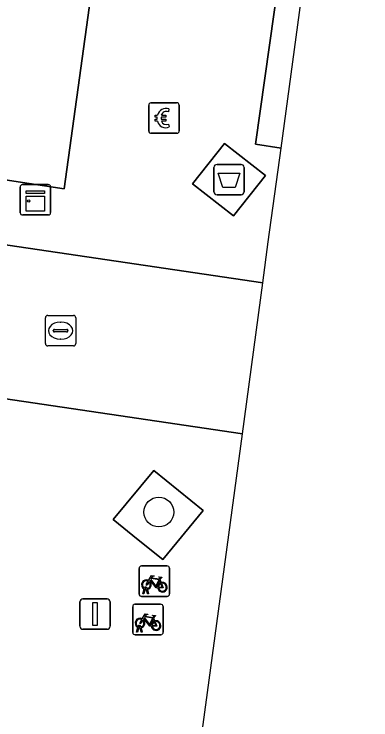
# Model space of a CAD drawing. Extents: x 160377 to 161131, y 383938 to 384853.
# Drawn here: x 161109 to 161120.73, y 384129.32 to 384152.52 of the extents above; entities that cross this region are included whole.
import ezdxf

# ---------------------------------------------------------------- set-up
doc = ezdxf.new("R2010")
doc.units = 0
for name, color, linetype in [('IMGEO_Afval_apart_plaats', 7, 'Continuous'), ('IMGEO_Betaalautomaat', 7, 'Continuous'), ('IMGEO_Boom', 7, 'Continuous'), ('IMGEO_Fietsenrek', 7, 'Continuous'), ('IMGEO_Groenvoorziening', 7, 'Continuous'), ('IMGEO_Kast', 7, 'Continuous'), ('IMGEO_Lichtmast', 7, 'Continuous'), ('IMGEO_Pand', 7, 'Continuous'), ('IMGEO_Parkeervlak_open', 7, 'Continuous'), ('IMGEO_Rioolput', 7, 'Continuous'), ('IMGEO_Voetpad_gesloten', 7, 'Continuous'), ('IMGEO_Voetpad_open', 7, 'Continuous')]:
    doc.layers.add(name, color=color, linetype=linetype)

msp = doc.modelspace()

# ---------------------------------------------------------------- linework, layer by layer
at = {"layer": 'IMGEO_Afval_apart_plaats'}
for p, q in [((161115.67, 384147.578), (161116.46, 384147.578)), ((161116.46, 384147.578), (161115.67, 384147.578)), ((161115.57, 384146.678), (161115.57, 384147.478)), ((161115.57, 384147.478), (161115.57, 384146.678)), ((161116.56, 384147.478), (161116.56, 384146.678)), ((161116.56, 384146.678), (161116.56, 384147.478)), ((161116.46, 384146.578), (161115.67, 384146.578)), ((161115.67, 384146.578), (161116.46, 384146.578))]:
    msp.add_line(p, q, dxfattribs=at)
msp.add_lwpolyline([(161115.713, 384147.292), (161116.417, 384147.292), (161116.268, 384146.822), (161115.862, 384146.822), (161115.713, 384147.292)], dxfattribs=at)
for centre, start, end in [((161115.67, 384147.478), 90, 180), ((161115.67, 384147.478), 90, 180), ((161116.46, 384147.478), 0, 90), ((161116.46, 384147.478), 360, 90), ((161115.67, 384146.678), 180, 270), ((161115.67, 384146.678), 180, 270), ((161116.46, 384146.678), 270, 0), ((161116.46, 384146.678), 270, 0)]:
    msp.add_arc(centre, 0.1, start, end, dxfattribs=at)
at = {"layer": 'IMGEO_Betaalautomaat'}
for p, q in [((161113.425, 384148.677), (161113.425, 384149.518)), ((161113.425, 384149.518), (161113.425, 384148.677)), ((161113.5, 384149.601), (161114.341, 384149.601)), ((161114.341, 384149.601), (161113.5, 384149.601)), ((161114.424, 384149.527), (161114.424, 384148.686)), ((161114.424, 384148.686), (161114.424, 384149.527)), ((161114.087, 384149.406), (161114.07, 384149.306)), ((161113.708, 384149.065), (161113.708, 384149.133)), ((161113.829, 384149.133), (161113.829, 384149.065)), ((161114.074, 384148.9), (161114.096, 384148.813)), ((161114.35, 384148.602), (161113.509, 384148.602)), ((161113.509, 384148.602), (161114.35, 384148.602))]:
    msp.add_line(p, q, dxfattribs=at)
for points in [[(161113.708, 384149.133), (161113.639, 384149.133), (161113.639, 384149.202), (161113.718, 384149.202)], [(161113.84, 384149.202), (161113.987, 384149.202), (161113.987, 384149.133), (161113.829, 384149.133)], [(161113.713, 384148.996), (161113.639, 384148.996), (161113.639, 384149.065), (161113.708, 384149.065)], [(161113.829, 384149.065), (161113.987, 384149.065), (161113.987, 384148.996), (161113.843, 384148.996)]]:
    msp.add_lwpolyline(points, dxfattribs=at)
for centre, radius, start, end in [((161113.503, 384149.524), 0.0779, 92.4484, 184.2845), ((161113.503, 384149.524), 0.0779, 92.4484, 184.2845), ((161114.347, 384149.524), 0.0779, 2.4484, 94.2845), ((161114.347, 384149.524), 0.0779, 2.4484, 94.2845), ((161114.001, 384149.126), 0.293, 73.014, 165.0139), ((161114.007, 384149.139), 0.179, 69.3236, 159.5683), ((161113.974, 384149.051), 0.267, 191.8096, 297.0389), ((161114.007, 384149.066), 0.179, 202.7625, 291.8693), ((161113.503, 384148.68), 0.0779, 182.4484, 274.2845), ((161113.503, 384148.68), 0.0779, 182.4484, 274.2845), ((161114.347, 384148.68), 0.0779, 272.4484, 4.2845), ((161114.347, 384148.68), 0.0779, 272.4484, 4.2845)]:
    msp.add_arc(centre, radius, start, end, dxfattribs=at)
at = {"layer": 'IMGEO_Boom'}
msp.add_circle((161113.757, 384136.15), 0.489, dxfattribs=at)
at = {"layer": 'IMGEO_Fietsenrek'}
for p, q in [((161113.183, 384134.378), (161114.024, 384134.378)), ((161114.024, 384134.378), (161113.183, 384134.378)), ((161113.108, 384133.453), (161113.108, 384134.294)), ((161113.108, 384134.294), (161113.108, 384133.453)), ((161114.108, 384134.303), (161114.108, 384133.462)), ((161114.108, 384133.462), (161114.108, 384134.303)), ((161113.795, 384133.927), (161113.831, 384133.832)), ((161113.235, 384133.462), (161113.274, 384133.622)), ((161113.269, 384133.462), (161113.235, 384133.462)), ((161113.304, 384133.61), (161113.269, 384133.462)), ((161113.346, 384133.634), (161113.345, 384133.638)), ((161113.387, 384133.462), (161113.353, 384133.604)), ((161113.377, 384133.645), (161113.378, 384133.638)), ((161113.385, 384133.608), (161113.42, 384133.462)), ((161113.42, 384133.462), (161113.387, 384133.462)), ((161114.033, 384133.378), (161113.192, 384133.378)), ((161113.192, 384133.378), (161114.033, 384133.378)), ((161112.899, 384132.191), (161112.899, 384133.032)), ((161112.899, 384133.032), (161112.899, 384132.191)), ((161112.974, 384133.116), (161113.815, 384133.116)), ((161113.815, 384133.116), (161112.974, 384133.116)), ((161113.899, 384133.041), (161113.899, 384132.2)), ((161113.899, 384132.2), (161113.899, 384133.041)), ((161113.586, 384132.665), (161113.622, 384132.57)), ((161113.026, 384132.2), (161113.065, 384132.36)), ((161113.095, 384132.348), (161113.06, 384132.2)), ((161113.137, 384132.372), (161113.136, 384132.376)), ((161113.178, 384132.2), (161113.144, 384132.342)), ((161113.168, 384132.383), (161113.169, 384132.376)), ((161113.176, 384132.346), (161113.211, 384132.2)), ((161113.824, 384132.116), (161112.983, 384132.116)), ((161112.983, 384132.116), (161113.824, 384132.116)), ((161113.06, 384132.2), (161113.026, 384132.2)), ((161113.211, 384132.2), (161113.178, 384132.2))]:
    msp.add_line(p, q, dxfattribs=at)
for points in [[(161113.421, 384133.904), (161113.516, 384134.068), (161113.602, 384134.054), (161113.604, 384134.045), (161113.548, 384134.034), (161113.521, 384133.989), (161113.777, 384133.948)], [(161113.717, 384133.66), (161113.667, 384133.66), (161113.476, 384133.911), (161113.457, 384133.879)], [(161113.764, 384133.923), (161113.507, 384133.964), (161113.49, 384133.935), (161113.657, 384133.715), (161113.764, 384133.923)], [(161113.812, 384133.825), (161113.782, 384133.902), (161113.673, 384133.684), (161113.716, 384133.684)], [(161113.777, 384133.948), (161113.802, 384133.997), (161113.796, 384134.001), (161113.773, 384134.005), (161113.761, 384134.012), (161113.76, 384134.015), (161113.762, 384134.02), (161113.857, 384134.005), (161113.859, 384133.995), (161113.849, 384133.982), (161113.837, 384133.976), (161113.823, 384133.982), (161113.795, 384133.927)], [(161113.442, 384133.852), (161113.39, 384133.762), (161113.35, 384133.737), (161113.351, 384133.784), (161113.406, 384133.878)], [(161113.746, 384133.684), (161113.866, 384133.683), (161113.822, 384133.797)], [(161113.842, 384133.804), (161113.897, 384133.659), (161113.747, 384133.659)], [(161113.212, 384132.642), (161113.307, 384132.806), (161113.393, 384132.792), (161113.395, 384132.783), (161113.339, 384132.772), (161113.312, 384132.727), (161113.568, 384132.686)], [(161113.568, 384132.686), (161113.593, 384132.735), (161113.587, 384132.739), (161113.564, 384132.743), (161113.552, 384132.75), (161113.551, 384132.753), (161113.553, 384132.758), (161113.648, 384132.743), (161113.65, 384132.733), (161113.64, 384132.72), (161113.628, 384132.714), (161113.614, 384132.72), (161113.586, 384132.665)], [(161113.233, 384132.59), (161113.181, 384132.5), (161113.141, 384132.475), (161113.142, 384132.522), (161113.197, 384132.616)], [(161113.508, 384132.398), (161113.458, 384132.398), (161113.267, 384132.649), (161113.248, 384132.617)], [(161113.555, 384132.661), (161113.298, 384132.702), (161113.281, 384132.673), (161113.448, 384132.453), (161113.555, 384132.661)], [(161113.603, 384132.563), (161113.573, 384132.64), (161113.464, 384132.422), (161113.507, 384132.422)], [(161113.537, 384132.422), (161113.657, 384132.421), (161113.613, 384132.535)], [(161113.633, 384132.542), (161113.688, 384132.397), (161113.538, 384132.397)]]:
    msp.add_lwpolyline(points, dxfattribs=at)
for centre, radius, start, end in [((161113.186, 384134.3), 0.0779, 92.4484, 184.2845), ((161113.186, 384134.3), 0.0779, 92.4484, 184.2845), ((161114.03, 384134.3), 0.0779, 2.4484, 94.2845), ((161114.03, 384134.3), 0.0779, 2.4484, 94.2845), ((161113.348, 384133.763), 0.159, 62.6766, 242.1369), ((161113.348, 384133.763), 0.129, 63.3192, 238.903), ((161113.328, 384133.634), 0.0499, 12.8025, 158.6934), ((161113.328, 384133.634), 0.0174, 12.8025, 163.4502), ((161113.348, 384133.763), 0.129, 283.6043, 43.4302), ((161113.348, 384133.763), 0.159, 283.5766, 46.6042), ((161113.875, 384133.679), 0.159, 113.3408, 178.3217), ((161113.875, 384133.679), 0.159, 187.0065, 105.7708), ((161113.875, 384133.679), 0.129, 113.923, 177.9556), ((161113.875, 384133.679), 0.129, 188.6715, 104.5883), ((161113.186, 384133.456), 0.0779, 182.4484, 274.2845), ((161113.186, 384133.456), 0.0779, 182.4484, 274.2845), ((161113.348, 384133.763), 0.159, 253.9967, 271.7867), ((161113.348, 384133.763), 0.129, 253.415, 269.0204), ((161114.03, 384133.456), 0.0779, 272.4484, 4.2845), ((161114.03, 384133.456), 0.0779, 272.4484, 4.2845), ((161112.977, 384133.038), 0.0779, 92.4484, 184.2845), ((161112.977, 384133.038), 0.0779, 92.4484, 184.2845), ((161113.821, 384133.038), 0.0779, 2.4484, 94.2845), ((161113.821, 384133.038), 0.0779, 2.4484, 94.2845), ((161113.139, 384132.501), 0.159, 62.6766, 242.1369), ((161113.139, 384132.501), 0.129, 63.3192, 238.903), ((161113.139, 384132.501), 0.129, 283.6043, 43.4302), ((161113.139, 384132.501), 0.159, 283.5766, 46.6042), ((161113.666, 384132.417), 0.159, 113.3408, 178.3217), ((161113.666, 384132.417), 0.159, 187.0065, 105.7708), ((161113.666, 384132.417), 0.129, 113.923, 177.9556), ((161113.666, 384132.417), 0.129, 188.6715, 104.5883), ((161113.119, 384132.372), 0.0499, 12.8025, 158.6934), ((161113.139, 384132.501), 0.159, 253.9967, 271.7867), ((161113.119, 384132.372), 0.0174, 12.8025, 163.4502), ((161113.139, 384132.501), 0.129, 253.415, 269.0204), ((161112.977, 384132.194), 0.0779, 182.4484, 274.2845), ((161112.977, 384132.194), 0.0779, 182.4484, 274.2845), ((161113.821, 384132.194), 0.0779, 272.4484, 4.2845), ((161113.821, 384132.194), 0.0779, 272.4484, 4.2845)]:
    msp.add_arc(centre, radius, start, end, dxfattribs=at)
at = {"layer": 'IMGEO_Groenvoorziening'}
msp.add_lwpolyline([(161115.215, 384136.199), (161113.59, 384137.516), (161112.26, 384135.901), (161113.078, 384135.241), (161113.889, 384134.588)], close=True, dxfattribs=at)
at = {"layer": 'IMGEO_Kast'}
for p, q in [((161109.275, 384146.916), (161110.116, 384146.916)), ((161110.116, 384146.916), (161109.275, 384146.916)), ((161109.2, 384145.991), (161109.2, 384146.832)), ((161109.2, 384146.832), (161109.2, 384145.991)), ((161110.2, 384146.841), (161110.2, 384146)), ((161110.2, 384146), (161110.2, 384146.841)), ((161110.125, 384145.916), (161109.284, 384145.916)), ((161109.284, 384145.916), (161110.125, 384145.916))]:
    msp.add_line(p, q, dxfattribs=at)
for points in [[(161109.395, 384146.706), (161109.995, 384146.706), (161109.995, 384146.621), (161109.395, 384146.621), (161109.395, 384146.706)], [(161109.395, 384146.531), (161109.995, 384146.531), (161109.995, 384146.042), (161109.395, 384146.042), (161109.395, 384146.531)]]:
    msp.add_lwpolyline(points, dxfattribs=at)
msp.add_circle((161109.479, 384146.38), 0.0377, dxfattribs=at)
for centre, start, end in [((161109.278, 384146.838), 92.4484, 184.2845), ((161109.278, 384146.838), 92.4484, 184.2845), ((161110.122, 384146.838), 2.4484, 94.2845), ((161110.122, 384146.838), 2.4484, 94.2845), ((161109.278, 384145.994), 182.4484, 274.2845), ((161109.278, 384145.994), 182.4484, 274.2845), ((161110.122, 384145.994), 272.4484, 4.2845), ((161110.122, 384145.994), 272.4484, 4.2845)]:
    msp.add_arc(centre, 0.0779, start, end, dxfattribs=at)
at = {"layer": 'IMGEO_Lichtmast'}
for p, q in [((161111.164, 384132.396), (161111.164, 384133.196)), ((161111.164, 384133.196), (161111.164, 384132.396)), ((161111.264, 384133.296), (161112.054, 384133.296)), ((161112.054, 384133.296), (161111.264, 384133.296)), ((161112.154, 384133.196), (161112.154, 384132.396)), ((161112.154, 384132.396), (161112.154, 384133.196)), ((161112.054, 384132.296), (161111.264, 384132.296)), ((161111.264, 384132.296), (161112.054, 384132.296))]:
    msp.add_line(p, q, dxfattribs=at)
msp.add_lwpolyline([(161111.584, 384133.171), (161111.734, 384133.171), (161111.734, 384132.421), (161111.584, 384132.421), (161111.584, 384133.171)], dxfattribs=at)
for centre, start, end in [((161111.264, 384133.196), 90, 180), ((161111.264, 384133.196), 90, 180), ((161112.054, 384133.196), 0, 90), ((161112.054, 384133.196), 360, 90), ((161111.264, 384132.396), 180, 270), ((161111.264, 384132.396), 180, 270), ((161112.054, 384132.396), 270, 0), ((161112.054, 384132.396), 270, 0)]:
    msp.add_arc(centre, 0.1, start, end, dxfattribs=at)
at = {"layer": 'IMGEO_Pand'}
msp.add_lwpolyline([(161111.736, 384154.723), (161087.141, 384158.441), (161085.922, 384150.627), (161106.03, 384147.493), (161108.853, 384147.053), (161110.643, 384146.774)], close=True, dxfattribs=at)
at = {"layer": 'IMGEO_Parkeervlak_open'}
msp.add_lwpolyline([(161117.774, 384148.113), (161120.728, 384169.943), (161120.015, 384170.032), (161116.939, 384148.248), (161117.774, 384148.113)], dxfattribs=at)
at = {"layer": 'IMGEO_Rioolput'}
for p, q in [((161110.028, 384141.687), (161110.028, 384142.539)), ((161110.103, 384142.613), (161110.955, 384142.613)), ((161111.029, 384142.539), (161111.029, 384141.687)), ((161110.516, 384142.393), (161110.541, 384142.393)), ((161110.287, 384142.107), (161110.287, 384142.119)), ((161110.725, 384142.07), (161110.327, 384142.07)), ((161110.33, 384142.156), (161110.728, 384142.156)), ((161110.771, 384142.119), (161110.771, 384142.107)), ((161110.539, 384141.833), (161110.514, 384141.833)), ((161110.955, 384141.613), (161110.103, 384141.613))]:
    msp.add_line(p, q, dxfattribs=at)
for points in [[(161110.028, 384141.687), (161110.028, 384142.539)], [(161110.103, 384142.613), (161110.955, 384142.613)], [(161111.029, 384142.539), (161111.029, 384141.687)], [(161110.955, 384141.613), (161110.103, 384141.613)]]:
    msp.add_lwpolyline(points, dxfattribs=at)
for centre, radius, start, end in [((161110.105, 384142.537), 0.0765, 91.552, 178.448), ((161110.105, 384142.537), 0.0765, 91.552, 178.448), ((161110.953, 384142.537), 0.0765, 1.552, 88.448), ((161110.953, 384142.537), 0.0765, 1.552, 88.448), ((161110.327, 384142.116), 0.0403, 85.8775, 175.7526), ((161110.324, 384142.106), 0.0366, 178.938, 274.7102), ((161110.728, 384142.113), 0.043, 264.8664, 352.4533), ((161110.732, 384142.118), 0.0386, 1.7309, 96.639), ((161110.105, 384141.689), 0.0765, 181.552, 268.448), ((161110.105, 384141.689), 0.0765, 181.552, 268.448), ((161110.953, 384141.689), 0.0765, 271.552, 358.448), ((161110.953, 384141.689), 0.0765, 271.552, 358.448)]:
    msp.add_arc(centre, radius, start, end, dxfattribs=at)
for centre, major_axis, ratio, start_param, end_param in [((161110.515, 384142.113), (-0.387, 0.002), 0.722429, 4.712389, 7.853982), ((161110.54, 384142.113), (-0.39, 0.002), 0.717154, 1.570796, 4.712389)]:
    msp.add_ellipse(centre, major_axis=major_axis, ratio=ratio, start_param=start_param, end_param=end_param, dxfattribs=at)
at = {"layer": 'IMGEO_Voetpad_gesloten'}
msp.add_lwpolyline([(161117.26, 384147.211), (161115.917, 384148.271), (161114.869, 384146.944), (161116.212, 384145.884)], close=True, dxfattribs=at)
at = {"layer": 'IMGEO_Voetpad_open'}
for points in [[(161113.639, 384168.655), (161113.526, 384167.743), (161112.608, 384161.064), (161111.736, 384154.723), (161110.643, 384146.774), (161108.853, 384147.053), (161106.03, 384147.493), (161105.74, 384145.394), (161107.878, 384145.065), (161108.488, 384144.971), (161117.175, 384143.683), (161117.357, 384145.03), (161117.774, 384148.113), (161116.939, 384148.248), (161120.015, 384170.032)], [(161110.171, 384091.93), (161108.991, 384092.109), (161114.292, 384127.83), (161115.013, 384127.711), (161116.503, 384138.717), (161107.757, 384140.014), (161107.726, 384139.803), (161107.133, 384136.286), (161106.647, 384132.693), (161105.243, 384122.847), (161104.481, 384117.501), (161103.735, 384112.273), (161102.99, 384107.045), (161102.03, 384100.315), (161101.582, 384097.418), (161100.519, 384090), (161099.265, 384082.49), (161098.747, 384078.98), (161098.266, 384076.428)]]:
    msp.add_lwpolyline(points, dxfattribs=at)
for points in [[(161117.26, 384147.211), (161116.212, 384145.884), (161114.869, 384146.944), (161115.917, 384148.271)], [(161116.503, 384138.717), (161117.175, 384143.683), (161108.488, 384144.971), (161107.757, 384140.014)], [(161113.889, 384134.588), (161113.078, 384135.241), (161112.26, 384135.901), (161113.59, 384137.516), (161115.215, 384136.199)]]:
    msp.add_lwpolyline(points, close=True, dxfattribs=at)

doc.saveas('drawing.dxf')
